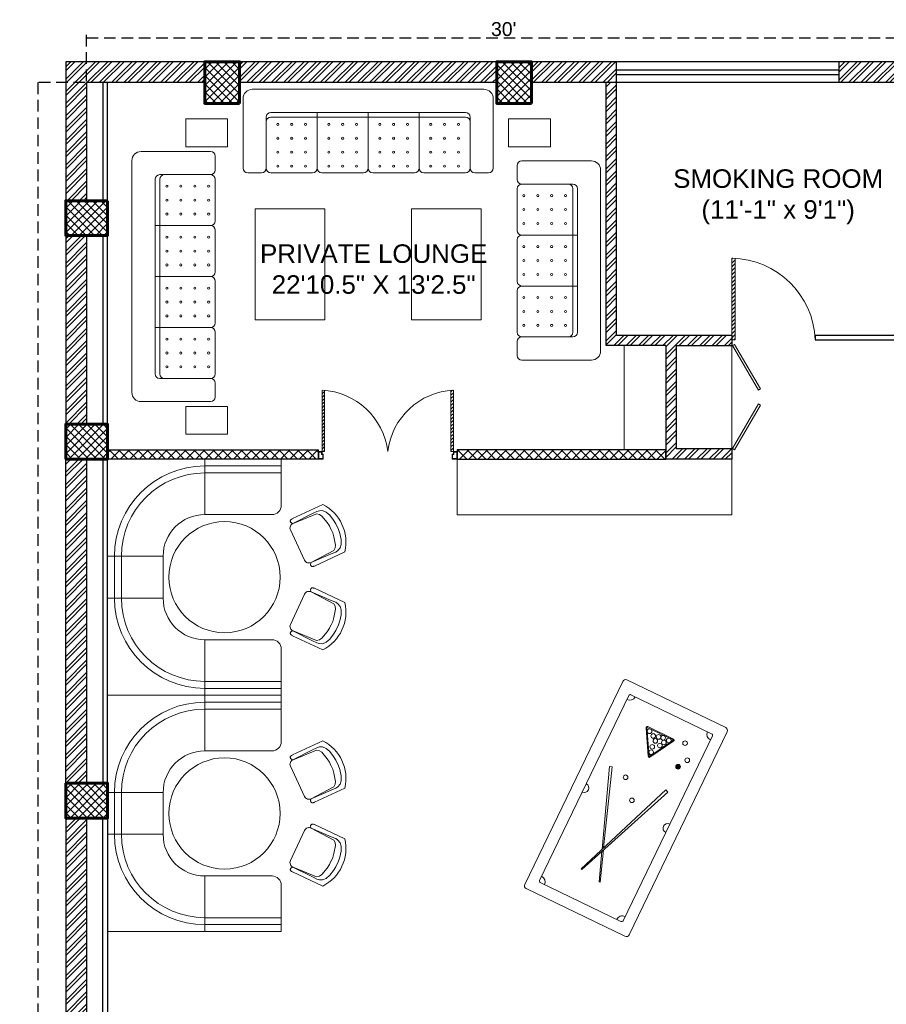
# Model space of a CAD drawing. Header units: inches. Extents: x 105152 to 158499, y 12149 to 30915.
# Tile 275 of 339: x 130648 to 131022, y 17946 to 18371. Entities that reach past the tile are written whole.
import ezdxf

# ---------------------------------------------------------------- set-up
doc = ezdxf.new("R2010")
doc.units = ezdxf.units.IN
doc.header["$MEASUREMENT"] = 0
doc.header["$PDMODE"] = 34
doc.linetypes.add('HIDDEN', pattern=[0.375, 0.25, -0.125])
doc.layers.add('PD_025_TEXT', color=61, linetype='Continuous')
doc.layers.add('PD_DIMENSION', color=101, linetype='Continuous')
for name, color, linetype, lineweight in [('PD_BRICK WALL_115', 134, 'Continuous', 30), ('PD_COLUMN', 2, 'Continuous', 60), ('PD_DOOR', 42, 'Continuous', 25), ('PD_ELEVATION_03', 80, 'Continuous', 25), ('PD_FURNITURE_LOOSE', 20, 'Continuous', 18), ('PD_HATCH', 45, 'Continuous', 9), ('PD_WINDOW', 140, 'Continuous', 25)]:
    doc.layers.add(name, color=color, linetype=linetype, lineweight=lineweight)
doc.styles.get("Standard").update_dxf_attribs({"font": 'arial.ttf', "height": 6})
doc.styles.add('style1', font='arial.ttf', dxfattribs={"height": 500})
doc.dimstyles.new('ISO-10', dxfattribs={"dimtxt": 6, "dimasz": 0.5, "dimexe": 1.25, "dimexo": 0.625, "dimtad": 1, "dimtoh": 1, "dimdec": 1, "dimlunit": 4, "dimtxsty": 'Standard', "dimblk": 'ARCHTICK', "dimcen": 2.5, "dimclrt": 3, "dimadec": 0, "dimazin": 0, "dimtfac": 1, "dimtdec": 1, "dimtmove": 1, "dimatfit": 3, "dimfxl": 1, "dimarcsym": 0})
pattern_1 = [(45, (276111.2745, 44121.918), (-1.767766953, 1.767766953), []), (135, (276111.2745, 44121.918), (-1.767766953, -1.767766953), [])]

# ---------------------------------------------------------------- blocks, each defined once
blk = doc.blocks.new('glassdoor65')
at = {"lineweight": 5, "ltscale": 25}
h = blk.add_hatch(dxfattribs=at)
h.set_pattern_fill('ANSI31', color=251, scale=9.6, angle=180, style=0)
h.set_pattern_definition([(225, (-60563.519, -11827.7423), (0.848528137, -0.848528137), [])])
edge = h.paths.add_edge_path()
edge.add_arc((0, 0), 35.19, 87.6548, 90, ccw=False)
edge.add_line((1.44, 35.16), (1.44, 0))
edge.add_line((1.44, 0), (0, 0))
edge.add_line((0, 0), (0, 35.19))
at = {"color": 251, "lineweight": 5, "ltscale": 25}
for p, q in [((0, 0), (0, 35.19)), ((1.44, 0), (1.44, 35.16)), ((0, 0), (1.44, 0))]:
    blk.add_line(p, q, dxfattribs=at)
blk.add_arc((-0.59, -1.42), 36.62, 2.2238, 89.0791, dxfattribs=at)
blk = doc.blocks.new('door')
at = {"lineweight": 5}
h = blk.add_hatch(dxfattribs=at)
h.set_pattern_fill('ANSI31', color=251, scale=10, style=0)
h.set_pattern_definition([(45, (10752.127, -6120.4824), (-0.883883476, 0.883883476), [])])
edge = h.paths.add_edge_path()
edge.add_arc((-14403.84, -18781.42), 31.42, 180, 182.3452)
edge.add_line((-14435.23, -18782.7), (-14403.84, -18782.7))
edge.add_line((-14403.84, -18782.7), (-14403.84, -18781.42))
edge.add_line((-14403.84, -18781.42), (-14435.26, -18781.42))
h = blk.add_hatch(dxfattribs=at)
h.set_pattern_fill('ANSI31', color=251, scale=10, style=0)
h.set_pattern_definition([(45, (10752.127, -6123.4768), (-0.883883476, 0.883883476), [])])
edge = h.paths.add_edge_path()
edge.add_arc((-14403.84, -18848.7), 31.42, 177.6548, 180, ccw=False)
edge.add_line((-14435.23, -18847.41), (-14403.84, -18847.41))
edge.add_line((-14403.84, -18847.41), (-14403.84, -18848.7))
edge.add_line((-14403.84, -18848.7), (-14435.26, -18848.7))
at = {"color": 251, "lineweight": 5}
for p, q in [((-14403.84, -18781.42), (-14435.26, -18781.42)), ((-14403.84, -18782.7), (-14435.23, -18782.7)), ((-14403.84, -18780.13), (-14403.84, -18782.7)), ((-14403.84, -18848.7), (-14435.26, -18848.7)), ((-14403.84, -18847.41), (-14435.23, -18847.41)), ((-14403.84, -18849.98), (-14403.84, -18847.41))]:
    blk.add_line(p, q, dxfattribs=at)
for points in [[(-14399.98, -18782.06), (-14399.98, -18779.49), (-14403.84, -18779.49), (-14403.84, -18781.42), (-14402.55, -18781.42), (-14402.55, -18782.06), (-14399.98, -18782.06)], [(-14399.98, -18848.05), (-14399.98, -18850.62), (-14403.84, -18850.62), (-14403.84, -18848.7), (-14402.55, -18848.7), (-14402.55, -18848.05), (-14399.98, -18848.05)]]:
    blk.add_lwpolyline(points, dxfattribs=at)
for points in [[(-14400.24, -18781.8), (-14400.24, -18779.74), (-14403.58, -18779.74), (-14403.58, -18781.16), (-14402.3, -18781.16), (-14402.3, -18781.8)], [(-14400.24, -18848.31), (-14400.24, -18850.37), (-14403.58, -18850.37), (-14403.58, -18848.95), (-14402.3, -18848.95), (-14402.3, -18848.31)]]:
    blk.add_lwpolyline(points, close=True, dxfattribs=at)
for centre, radius, start, end in [((-14399.51, -18779.61), 35.79, 182.8848, 263.0539), ((-14399.87, -18850.35), 35.42, 96.4258, 177.3294)]:
    blk.add_arc(centre, radius, start, end, dxfattribs=at)
blk = doc.blocks.new('A$C57124B3B')
at = {"color": 251, "lineweight": 5}
for p, q in [((46, 504), (46, 109)), ((665, 109), (665, 506))]:
    blk.add_line(p, q, dxfattribs=at)
for points in [[(100, 525), (95, 530), (90, 534), (86, 537), (82, 539), (78, 541), (75, 542), (71, 542), (68, 542), (66, 541), (63, 541), (61, 540), (59, 539), (57, 538), (55, 537), (54, 535), (52, 534), (51, 532), (50, 529), (49, 526), (48, 522), (47, 516), (46, 509), (46, 506)], [(100, 525), (92, 265), (90, 207), (95, 175), (111, 140), (143, 111), (197, 86), (269, 70), (318, 65), (357, 65)], [(610, 525), (619, 265), (621, 207), (615, 175), (599, 140), (568, 111), (513, 86), (441, 70), (392, 65), (354, 65)], [(610, 525), (615, 530), (620, 534), (624, 537), (629, 539), (632, 541), (636, 542), (639, 542), (642, 542), (645, 541), (647, 541), (650, 540), (652, 539), (653, 538), (655, 537), (657, 535), (658, 534), (659, 532), (660, 529), (662, 526), (663, 522), (664, 516), (664, 509), (665, 506)]]:
    blk.add_lwpolyline(points, dxfattribs=at)
blk.add_lwpolyline([(353, 144), (310, 144), (260, 151), (165, 175), (136, 193), (116, 221), (100, 522, -0.429937), (157, 583), (553, 583, -0.429937), (610, 522), (594, 221), (575, 193), (545, 175), (450, 151), (401, 144), (357, 144)], format="xyb", dxfattribs=at)
blk.add_arc((355, 499), 498, 231.563, 308.437, dxfattribs=at)
blk = doc.blocks.new('FIXEDSEATING012')
at = {"color": 251, "lineweight": 5}
for p, q in [((0, 0), (0, -102)), ((75, 0), (0, 0)), ((42, -24), (42, 0)), ((75, -3), (75, 0)), ((75, -3), (42, -3)), ((75, -20), (75, -3)), ((42, -6), (75, -6)), ((42, -24), (71, -24)), ((24, -42), (0, -42)), ((3, -42), (3, -60)), ((6, -42), (6, -60)), ((24, -42), (24, -60)), ((24, -60), (0, -60)), ((42, -78), (71, -78)), ((42, -78), (42, -102)), ((75, -102), (75, -82)), ((42, -96), (75, -96)), ((75, -102), (0, -102)), ((75, -99), (42, -99))]:
    blk.add_line(p, q, dxfattribs=at)
blk.add_circle((50.51, -51), 24, dxfattribs=at)
for centre, radius, start, end in [((42, -42), 39, 90, 180), ((42, -42), 36, 90, 180), ((71, -20), 4, 270, 0), ((42, -42), 18, 90, 180), ((42, -60), 39, 180, 270), ((42, -60), 36, 180, 270), ((42, -60), 18, 180, 270), ((71, -82), 4, 0, 90)]:
    blk.add_arc(centre, radius, start, end, dxfattribs=at)
at = {"color": 251, "extrusion": (0, 0, -1), "yscale": 0.03640297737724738, "zscale": -0.03640297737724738}
for p, xscale, rotation in [((-95.77, -16.47), 0.03640297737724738, 245), ((-95.77, -85.53), -0.03640297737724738, 295)]:
    blk.add_blockref('A$C57124B3B', p, dxfattribs=dict(at, xscale=xscale, rotation=rotation))
blk = doc.blocks.new('SNOOKER T')
at = {"lineweight": 5, "ltscale": 12}
h = blk.add_hatch(color=251, dxfattribs=at)
h.dxf.hatch_style = 1
h.paths.add_polyline_path([(-13082.48, -18423.94, 1), (-13080.63, -18423.94, 1)])
at = {"color": 251, "linetype": 'ByBlock', "lineweight": 5}
for p, q in [((-13134.22, -18407.15), (-13134.33, -18407.43)), ((-13135.8, -18415.28), (-13135.69, -18415.56))]:
    blk.add_line(p, q, dxfattribs=at)
at = {"color": 251, "lineweight": 5}
for points in [[(-13150.47, -18435.5), (-13060.45, -18435.5, 0.414214), (-13059.21, -18434.26), (-13059.21, -18390.48, 0.414214), (-13060.45, -18389.25), (-13150.47, -18389.25, 0.414214), (-13151.7, -18390.48), (-13151.7, -18434.26, 0.414214)], [(-13146.46, -18430.87), (-13064.46, -18430.87, 0.414214), (-13063.84, -18430.26), (-13063.84, -18394.49, 0.414214), (-13064.46, -18393.88), (-13146.46, -18393.88, 0.414214), (-13147.08, -18394.49), (-13147.08, -18430.26, 0.414214)]]:
    blk.add_lwpolyline(points, format="xyb", close=True, dxfattribs=at)
at = {"color": 251, "linetype": 'ByBlock', "lineweight": 5}
for points in [[(-13123.66, -18411.26), (-13093.03, -18400.28), (-13093.42, -18399.23), (-13124.42, -18410.96)], [(-13125.12, -18411.22), (-13136.67, -18415.6), (-13136.56, -18415.88), (-13124.39, -18411.52)]]:
    blk.add_lwpolyline(points, dxfattribs=at)
for points in [[(-13073.06, -18417.87, 0.577193), (-13072.42, -18417.49), (-13072.42, -18406.04, 0.577193), (-13073.06, -18405.66), (-13082.99, -18411.39, 0.577665), (-13082.99, -18412.14)], [(-13072.89, -18417.57, 0.577193), (-13072.76, -18417.49), (-13072.76, -18406.04, 0.577193), (-13072.89, -18405.96), (-13082.82, -18411.69, 0.577665), (-13082.82, -18411.84)]]:
    blk.add_lwpolyline(points, format="xyb", close=True, dxfattribs=at)
blk.add_lwpolyline([(-13092, -18423.61), (-13135.08, -18406.8), (-13135.19, -18407.09), (-13092.41, -18424.65)], close=True, dxfattribs=at)
for centre in [(-13094.46, -18406.9), (-13074.8, -18409.66), (-13073.72, -18407.51), (-13101.63, -18413.18), (-13081.02, -18411.74), (-13078.87, -18411.2), (-13077.07, -18413.71), (-13076.23, -18411.27), (-13074.2, -18411.74), (-13073.72, -18413.51), (-13075.28, -18414.61), (-13073.72, -18416.03), (-13071.87, -18422.33), (-13081.55, -18423.94), (-13077.61, -18426.09)]:
    blk.add_circle(centre, 0.925, dxfattribs=at)
at = {"color": 251, "lineweight": 5}
for centre, radius, start, end in [((-13147.08, -18393.88), 2.47, 270, 0), ((-13105.46, -18393.88), 1.85, 180, 0), ((-13063.84, -18393.88), 2.47, 180, 270), ((-13147.08, -18430.87), 2.47, 0, 90), ((-13105.46, -18430.87), 1.85, 0, 180), ((-13063.84, -18430.87), 2.47, 90, 180)]:
    blk.add_arc(centre, radius, start, end, dxfattribs=at)
blk = doc.blocks.new('ghfhgfh')
at = {"color": 251, "lineweight": 5}
for p, q in [((133107.64, 19586.52), (133207.64, 19586.52)), ((133103.64, 19552.52), (133103.64, 19582.52)), ((133211.64, 19582.52), (133211.64, 19552.52)), ((133211.64, 19582.52), (133211.64, 19552.52)), ((133113.64, 19552.52), (133113.64, 19574.52)), ((133199.64, 19576.52), (133115.64, 19576.52)), ((133115.64, 19574.52), (133199.64, 19574.52)), ((133135.64, 19576.52), (133135.64, 19552.52)), ((133157.64, 19576.52), (133157.64, 19552.52)), ((133179.64, 19576.52), (133179.64, 19552.52)), ((133201.64, 19574.52), (133201.64, 19552.52)), ((133111.64, 19550.52), (133105.64, 19550.52)), ((133133.64, 19550.52), (133115.64, 19550.52)), ((133155.64, 19550.52), (133137.64, 19550.52)), ((133159.64, 19550.52), (133177.64, 19550.52)), ((133181.64, 19550.52), (133199.64, 19550.52)), ((133203.64, 19550.52), (133209.64, 19550.52))]:
    blk.add_line(p, q, dxfattribs=at)
for centre in [(133118.64, 19571.38), (133124.64, 19571.38), (133130.64, 19571.38), (133140.64, 19571.38), (133146.64, 19571.38), (133152.64, 19571.38), (133162.64, 19571.38), (133168.64, 19571.38), (133174.64, 19571.38), (133184.64, 19571.38), (133190.64, 19571.38), (133196.64, 19571.38), (133118.64, 19565.38), (133124.64, 19565.38), (133130.64, 19565.38), (133140.64, 19565.38), (133146.64, 19565.38), (133152.64, 19565.38), (133162.64, 19565.38), (133168.64, 19565.38), (133174.64, 19565.38), (133184.64, 19565.38), (133190.64, 19565.38), (133196.64, 19565.38), (133118.64, 19559.38), (133124.64, 19559.38), (133130.64, 19559.38), (133140.64, 19559.38), (133146.64, 19559.38), (133152.64, 19559.38), (133162.64, 19559.38), (133168.64, 19559.38), (133174.64, 19559.38), (133184.64, 19559.38), (133190.64, 19559.38), (133196.64, 19559.38), (133118.64, 19553.38), (133124.64, 19553.38), (133130.64, 19553.38), (133140.64, 19553.38), (133146.64, 19553.38), (133152.64, 19553.38), (133162.64, 19553.38), (133168.64, 19553.38), (133174.64, 19553.38), (133184.64, 19553.38), (133190.64, 19553.38), (133196.64, 19553.38)]:
    blk.add_circle(centre, 0.442, dxfattribs=at)
for centre, radius, start, end in [((133107.64, 19582.52), 4, 90, 180), ((133207.64, 19582.52), 4, 0, 90), ((133115.64, 19574.52), 2, 90, 180), ((133115.64, 19572.52), 2, 90, 180), ((133199.64, 19574.52), 2, 0, 90), ((133199.64, 19572.52), 2, 0, 90), ((133105.64, 19552.52), 2, 180, 270), ((133111.64, 19552.52), 2, 270, 0), ((133115.64, 19552.52), 2, 180, 270), ((133133.64, 19552.52), 2, 270, 0), ((133137.64, 19552.52), 2, 180, 270), ((133155.64, 19552.52), 2, 270, 0), ((133159.64, 19552.52), 2, 180, 270), ((133177.64, 19552.52), 2, 270, 0), ((133181.64, 19552.52), 2, 180, 270), ((133199.64, 19552.52), 2, 270, 0), ((133203.64, 19552.52), 2, 180, 270), ((133209.64, 19552.52), 2, 270, 0)]:
    blk.add_arc(centre, radius, start, end, dxfattribs=at)
blk = doc.blocks.new('3SEATER445')
at = {"color": 251, "lineweight": 5}
for p, q in [((-31.85, 36), (-37.85, 36)), ((-9.85, 36), (-27.85, 36)), ((-5.85, 36), (12.15, 36)), ((16.15, 36), (34.15, 36)), ((38.15, 36), (44.15, 36)), ((-39.85, 4), (-39.85, 34)), ((-29.85, 12), (-29.85, 34)), ((-7.85, 10), (-7.85, 34)), ((14.15, 10), (14.15, 34)), ((36.15, 34), (36.15, 12)), ((46.15, 34), (46.15, 4)), ((34.15, 12), (-27.85, 12)), ((-27.85, 10), (34.15, 10)), ((42.15, 0), (-35.85, 0))]:
    blk.add_line(p, q, dxfattribs=at)
for centre in [(-24.85, 33.14), (-18.85, 33.14), (-12.85, 33.14), (-2.85, 33.14), (3.15, 33.14), (9.15, 33.14), (19.15, 33.14), (25.15, 33.14), (31.15, 33.14), (-24.85, 27.14), (-18.85, 27.14), (-12.85, 27.14), (-2.85, 27.14), (3.15, 27.14), (9.15, 27.14), (19.15, 27.14), (25.15, 27.14), (31.15, 27.14), (-24.85, 21.14), (-18.85, 21.14), (-12.85, 21.14), (-2.85, 21.14), (3.15, 21.14), (9.15, 21.14), (19.15, 21.14), (25.15, 21.14), (31.15, 21.14), (-24.85, 15.14), (-18.85, 15.14), (-12.85, 15.14), (-2.85, 15.14), (3.15, 15.14), (9.15, 15.14), (19.15, 15.14), (25.15, 15.14), (31.15, 15.14)]:
    blk.add_circle(centre, 0.442, dxfattribs=at)
for centre, radius, start, end in [((-37.85, 34), 2, 90, 180), ((-31.85, 34), 2, 0, 90), ((-27.85, 34), 2, 90, 180), ((-9.85, 34), 2, 0, 90), ((-5.85, 34), 2, 90, 180), ((12.15, 34), 2, 0, 90), ((16.15, 34), 2, 90, 180), ((34.15, 34), 2, 360, 90), ((38.15, 34), 2, 90, 180), ((44.15, 34), 2, 360, 90), ((-27.85, 14), 2, 180, 270), ((34.15, 14), 2, 270, 0), ((-27.85, 12), 2, 180, 270), ((34.15, 12), 2, 270, 0), ((-35.85, 4), 4, 180, 270), ((42.15, 4), 4, 270, 360)]:
    blk.add_arc(centre, radius, start, end, dxfattribs=at)
blk = doc.blocks.new('DSGJHFGDHSDF DGH D')
at = {"layer": 'PD_FURNITURE_LOOSE', "color": 251, "lineweight": 5}
for points in [[(-60.65, -12.78), (-78.65, -12.78), (-78.65, -24.78), (-60.65, -24.78)], [(60.65, -12.78), (78.65, -12.78), (78.65, -24.78), (60.65, -24.78)], [(-18.75, -99.56), (-48.75, -99.56), (-48.75, -51.56), (-18.75, -51.56)], [(18.75, -99.56), (48.75, -99.56), (48.75, -51.56), (18.75, -51.56)], [(-60.65, -148.9), (-78.65, -148.9), (-78.65, -136.9), (-60.65, -136.9)]]:
    blk.add_lwpolyline(points, close=True, dxfattribs=at)
at = {"layer": 'PD_FURNITURE_LOOSE', "color": 251}
blk.add_blockref('ghfhgfh', (-133157.64, -19586.52), dxfattribs=at)
at = {"layer": 'PD_FURNITURE_LOOSE', "color": 251, "rotation": 90}
blk.add_blockref('ghfhgfh', (19484.54, -133238.48), dxfattribs=at)
at = {"layer": 'PD_FURNITURE_LOOSE', "color": 251, "xscale": -1, "rotation": 90}
blk.add_blockref('3SEATER445', (100.35, -70.76), dxfattribs=at)
blk = doc.blocks.new('_ArchTick')
at = {"color": 0, "linetype": 'ByBlock', "const_width": 0.15}
blk.add_lwpolyline([(-0.5, -0.5), (0.5, 0.5)], dxfattribs=at)
blk = doc.blocks.new('*D365')
at = {"layer": 'Defpoints', "color": 0, "ltscale": 20, "transparency": 16777216}
for p in [(130676.99, 18343.43), (130655.86, 17413.43), (130676.99, 17413.43)]:
    blk.add_point(p, dxfattribs=at)
at = {"layer": 'PD_DIMENSION', "color": 0, "linetype": 'HIDDEN', "lineweight": -2, "ltscale": 20, "transparency": 16777216}
for p, q in [((130676.37, 18343.43), (130654.61, 18343.43)), ((130655.86, 18343.43), (130655.86, 17413.43)), ((130676.37, 17413.43), (130654.61, 17413.43))]:
    blk.add_line(p, q, dxfattribs=at)
at = {"layer": 'PD_DIMENSION', "color": 0, "lineweight": -2, "ltscale": 20, "transparency": 16777216, "xscale": 0.5, "yscale": 0.5, "zscale": 0.5}
for p, rotation in [((130655.86, 18343.43), 90), ((130655.86, 17413.43), 270)]:
    blk.add_blockref('_ArchTick', p, dxfattribs=dict(at, rotation=rotation))
at = {"layer": 'PD_DIMENSION', "color": 3, "ltscale": 20, "transparency": 16777216, "insert": (130652.17, 17878.43), "char_height": 6, "attachment_point": 5, "rotation": 90}
blk.add_mtext('77\'-6"', dxfattribs=at)
blk = doc.blocks.new('*D366')
at = {"layer": 'Defpoints', "color": 0, "ltscale": 20, "transparency": 16777216}
for p in [(131036.99, 18362.8), (130676.99, 18343.43), (131036.99, 18343.43)]:
    blk.add_point(p, dxfattribs=at)
at = {"layer": 'PD_DIMENSION', "color": 0, "linetype": 'HIDDEN', "lineweight": -2, "ltscale": 20, "transparency": 16777216}
for p, q in [((130676.99, 18344.05), (130676.99, 18364.05)), ((130676.99, 18362.8), (131036.99, 18362.8)), ((131036.99, 18344.05), (131036.99, 18364.05))]:
    blk.add_line(p, q, dxfattribs=at)
at = {"layer": 'PD_DIMENSION', "color": 0, "lineweight": -2, "ltscale": 20, "transparency": 16777216, "xscale": 0.5, "yscale": 0.5, "zscale": 0.5, "rotation": 180}
blk.add_blockref('_ArchTick', (130676.99, 18362.8), dxfattribs=at)
at = {"layer": 'PD_DIMENSION', "color": 0, "lineweight": -2, "ltscale": 20, "transparency": 16777216, "xscale": 0.5, "yscale": 0.5, "zscale": 0.5}
blk.add_blockref('_ArchTick', (131036.99, 18362.8), dxfattribs=at)
at = {"layer": 'PD_DIMENSION', "color": 3, "ltscale": 20, "transparency": 16777216, "insert": (130856.99, 18366.49), "char_height": 6, "attachment_point": 5}
blk.add_mtext("30'", dxfattribs=at)

msp = doc.modelspace()

# ---------------------------------------------------------------- hatches: boundary and pattern name
at = {"layer": 'PD_HATCH'}
h = msp.add_hatch(dxfattribs=at)
h.set_pattern_fill('ANSI32', color=256, scale=10)
h.set_pattern_definition([(45, (130673.841, 17518.1774), (-2.65165, 2.65165), []), (45, (130675.6088, 17518.1774), (-2.65165, 2.65165), [])])
h.paths.add_polyline_path([(130676.99, 17560.93), (130667.99, 17560.93), (130667.99, 17479.43), (130676.99, 17479.43)])
h.paths.add_polyline_path([(131038.49, 17413.43), (130868.99, 17413.43), (130868.99, 17404.43), (131038.49, 17404.43)])
h.paths.add_polyline_path([(131222.99, 17413.43), (131053.49, 17413.43), (131053.49, 17404.43), (131222.99, 17404.43)])
h.paths.add_polyline_path([(130676.99, 18277.43), (130667.99, 18277.43), (130667.99, 18195.93), (130676.99, 18195.93)])
h.paths.add_polyline_path([(130676.99, 18180.93), (130667.99, 18180.93), (130667.99, 18040.93), (130676.99, 18040.93)])
h.paths.add_polyline_path([(130676.99, 18025.93), (130667.99, 18025.93), (130667.99, 17885.93), (130676.99, 17885.93)])
h.paths.add_polyline_path([(130676.99, 17870.93), (130667.99, 17870.93), (130667.99, 17730.93), (130676.99, 17730.93)])
h.paths.add_polyline_path([(130676.99, 17715.93), (130667.99, 17715.93), (130667.99, 17575.93), (130676.99, 17575.93)])
h.paths.add_polyline_path([(131768.99, 18352.43), (131602.49, 18352.43), (131602.49, 18343.43), (131768.99, 18343.43)])
h.paths.add_polyline_path([(131587.49, 18352.43), (131422.49, 18352.43), (131422.49, 18343.43), (131587.49, 18343.43)])
h.paths.add_polyline_path([(131407.49, 18352.43), (131237.99, 18352.43), (131237.99, 18343.43), (131407.49, 18343.43)])
h.paths.add_polyline_path([(131222.99, 18352.43), (131053.49, 18352.43), (131053.49, 18343.43), (131222.99, 18343.43)])
h.paths.add_polyline_path([(130853.99, 18352.43), (130742.99, 18352.43), (130742.99, 18343.43), (130853.99, 18343.43)])
h.paths.add_polyline_path([(130727.99, 18352.43), (130667.99, 18352.43), (130667.99, 18292.43), (130676.99, 18292.43), (130676.99, 18343.43), (130727.99, 18343.43)])
h.paths.add_polyline_path([(130676.99, 17464.43), (130667.99, 17464.43), (130667.99, 17404.43), (130727.99, 17404.43), (130727.99, 17413.43), (130676.99, 17413.43)])
h.paths.add_polyline_path([(130853.99, 17413.43), (130742.99, 17413.43), (130742.99, 17404.43), (130853.99, 17404.43)])
h.paths.add_polyline_path([(131262.74, 17413.43), (131237.99, 17413.43), (131237.99, 17404.43), (131262.74, 17404.43)])
h.paths.add_polyline_path([(131407.49, 17413.43), (131382.74, 17413.43), (131382.74, 17404.43), (131407.49, 17404.43)])
h.paths.add_polyline_path([(131444.99, 17413.43), (131422.49, 17413.43), (131422.49, 17404.43), (131444.99, 17404.43)])
h.paths.add_polyline_path([(131587.49, 17413.43), (131564.99, 17413.43), (131564.99, 17404.43), (131587.49, 17404.43)])
h.paths.add_polyline_path([(131624.99, 17413.43), (131602.49, 17413.43), (131602.49, 17404.43), (131624.99, 17404.43)])
h.paths.add_polyline_path([(131768.99, 17413.43), (131744.99, 17413.43), (131744.99, 17404.43), (131768.99, 17404.43)])
h.paths.add_polyline_path([(131783.99, 17422.43), (131774.99, 17422.43)])
h.paths.add_polyline_path([(131783.99, 17560.93), (131774.99, 17560.93), (131774.99, 17422.43), (131783.99, 17422.43)])
h.paths.add_polyline_path([(131783.99, 17715.93), (131774.99, 17715.93), (131774.99, 17575.93), (131783.99, 17575.93)])
h.paths.add_polyline_path([(131783.99, 18025.93), (131774.99, 18025.93), (131774.99, 17730.93), (131783.99, 17730.93)])
h.paths.add_polyline_path([(131783.99, 18334.43), (131774.99, 18334.43), (131774.99, 18195.93), (131783.99, 18195.93)])
h.paths.add_polyline_path([(131765.99, 18192.93), (131660.99, 18192.93), (131660.99, 18183.93), (131765.99, 18183.93)])
h.paths.add_polyline_path([(131660.99, 18180.93), (131651.99, 18180.93), (131651.99, 18102.93), (131660.99, 18102.93)])
h.paths.add_polyline_path([(131651.99, 18192.93), (131579.99, 18192.93), (131579.99, 18183.93), (131651.99, 18183.93)])
h.paths.add_polyline_path([(131579.99, 18180.93), (131570.99, 18180.93), (131570.99, 18102.93), (131579.99, 18102.93)])
h.paths.add_polyline_path([(131570.99, 18192.93), (131489.99, 18192.93), (131489.99, 18090.93), (131516.99, 18090.93), (131516.99, 18099.93), (131498.99, 18099.93), (131498.99, 18183.93), (131570.99, 18183.93)])
h.paths.add_polyline_path([(131570.99, 18099.93), (131552.99, 18099.93), (131552.99, 18090.93), (131570.99, 18090.93)], flags=17)
h.paths.add_polyline_path([(131597.99, 18099.93), (131579.99, 18099.93), (131579.99, 18090.93), (131597.99, 18090.93)])
h.paths.add_polyline_path([(131651.99, 18099.93), (131633.99, 18099.93), (131633.99, 18090.93), (131651.99, 18090.93)])
h.paths.add_polyline_path([(131660.99, 18090.93), (131651.99, 18090.93), (131651.99, 18027.93), (131660.99, 18027.93)])
h.paths.add_polyline_path([(131783.99, 18041.93), (131774.99, 18041.93), (131774.99, 18040.93), (131783.99, 18040.93)])
h.paths.add_polyline_path([(131783.99, 18180.93), (131774.99, 18180.93), (131774.99, 18161.93), (131783.99, 18161.93)])
h.paths.add_polyline_path([(130905.74, 18343.43), (130905.74, 18352.43), (130868.99, 18352.43), (130868.99, 18343.43)])
h.paths.add_polyline_path([(131001.74, 18352.43), (131001.74, 18343.43), (131038.49, 18343.43), (131038.49, 18352.43)])
h = msp.add_hatch(dxfattribs=at)
h.set_pattern_fill('ANSI37', color=256, scale=20)
h.set_pattern_definition(pattern_1)
h.paths.add_polyline_path([(130742.99, 18352.43), (130727.99, 18352.43), (130727.99, 18334.43), (130742.99, 18334.43)])
h = msp.add_hatch(dxfattribs=at)
h.set_pattern_fill('ANSI37', color=256, scale=20)
h.set_pattern_definition(pattern_1)
h.paths.add_polyline_path([(130868.99, 18352.43), (130853.99, 18352.43), (130853.99, 18334.43), (130868.99, 18334.43)])
h = msp.add_hatch(dxfattribs=at)
h.set_pattern_fill('ANSI32', color=256, scale=10)
h.set_pattern_definition([(45, (130931.42, 18214.414), (-2.65165, 2.65165), []), (45, (130933.188, 18214.414), (-2.65165, 2.65165), [])])
h.paths.add_polyline_path([(130931.44, 18229.93), (130926.94, 18229.93), (130926.94, 18180.85), (130955.44, 18180.85), (130955.44, 18185.35), (130931.44, 18185.35)])
h.paths.add_polyline_path([(130955.44, 18229.93), (130955.44, 18234.43), (130905.74, 18234.43), (130905.74, 18343.43), (130901.24, 18343.43), (130901.24, 18229.93)])
h = msp.add_hatch(dxfattribs=at)
h.set_pattern_fill('ANSI37', color=256, scale=20)
h.set_pattern_definition(pattern_1)
h.paths.add_polyline_path([(130667.99, 18292.43), (130667.99, 18277.43), (130685.99, 18277.43), (130685.99, 18292.43)])
h = msp.add_hatch(dxfattribs=at)
h.set_pattern_fill('ANSI37', color=256, scale=20)
h.set_pattern_definition(pattern_1)
h.paths.add_polyline_path([(130667.99, 18180.93), (130667.99, 18195.93), (130685.99, 18195.93), (130685.99, 18180.93)])
h = msp.add_hatch(dxfattribs=at)
h.set_pattern_fill('ANSI37', color=256, scale=23)
h.paths.add_polyline_path([(130776.98, 18184.93), (130685.99, 18184.93), (130685.99, 18180.93), (130776.98, 18180.93)])
h.paths.add_polyline_path([(130926.94, 18180.93), (130926.94, 18184.93), (130836.92, 18184.93), (130836.92, 18180.93)])
h = msp.add_hatch(dxfattribs=at)
h.set_pattern_fill('ANSI37', color=256, scale=20)
h.set_pattern_definition(pattern_1)
h.paths.add_polyline_path([(130667.99, 18040.93), (130667.99, 18025.93), (130685.99, 18025.93), (130685.99, 18040.93)])

# ---------------------------------------------------------------- linework, layer by layer
at = {"layer": 'PD_BRICK WALL_115', "lineweight": 30}
for p, q in [((130905.74, 18352.43), (130667.99, 18352.43)), ((130667.99, 18352.43), (130667.99, 18195.93)), ((130905.74, 18343.43), (130905.74, 18352.43)), ((131783.99, 18352.43), (131001.74, 18352.43)), ((131001.74, 18343.43), (131001.74, 18352.43)), ((130727.99, 18343.43), (130676.99, 18343.43)), ((130676.99, 18343.43), (130676.99, 18292.43)), ((130853.99, 18343.43), (130742.99, 18343.43)), ((130905.74, 18343.43), (130868.99, 18343.43)), ((130901.24, 18229.93), (130901.24, 18343.43)), ((130905.74, 18234.43), (130905.74, 18343.43)), ((131038.49, 18343.43), (131001.74, 18343.43)), ((130676.99, 18277.43), (130676.99, 18195.93)), ((130905.74, 18234.43), (130955.44, 18234.43)), ((130955.44, 18234.43), (130955.44, 18229.93)), ((130926.94, 18229.93), (130901.24, 18229.93)), ((130926.94, 18229.93), (130926.94, 18180.85)), ((130931.44, 18229.93), (130931.44, 18185.35)), ((130931.44, 18229.93), (130955.44, 18229.93)), ((130955.44, 18185.35), (130931.44, 18185.35)), ((130955.44, 18185.35), (130955.44, 18180.85)), ((130667.99, 18040.93), (130667.99, 18180.93)), ((130676.99, 18180.93), (130676.99, 18040.93)), ((130955.44, 18180.85), (130926.94, 18180.85)), ((130667.99, 18025.93), (130667.99, 17885.93)), ((130676.99, 18025.93), (130676.99, 17885.93))]:
    msp.add_line(p, q, dxfattribs=at)
at = {"layer": 'PD_COLUMN'}
for points in [[(130742.99, 18334.43), (130727.99, 18334.43), (130727.99, 18352.43), (130742.99, 18352.43)], [(130868.99, 18334.43), (130853.99, 18334.43), (130853.99, 18352.43), (130868.99, 18352.43)], [(130685.99, 18292.43), (130685.99, 18277.43), (130667.99, 18277.43), (130667.99, 18292.43)], [(130667.99, 18180.93), (130667.99, 18195.93), (130685.99, 18195.93), (130685.99, 18180.93)], [(130667.99, 18040.93), (130667.99, 18025.93), (130685.99, 18025.93), (130685.99, 18040.93)]]:
    msp.add_lwpolyline(points, close=True, dxfattribs=at)
at = {"layer": 'PD_ELEVATION_03'}
for points in [[(130683.99, 18343.43), (130683.99, 18292.43), (130685.99, 18292.43), (130685.99, 18343.43)], [(130683.99, 18277.5), (130683.99, 18195.93), (130685.99, 18195.93), (130685.99, 18277.5)], [(130685.99, 18184.93), (130776.97, 18184.93), (130776.97, 18180.93), (130685.99, 18180.93)], [(130836.91, 18180.93), (130926.94, 18180.93), (130926.94, 18184.93), (130836.91, 18184.93)], [(130683.99, 18180.93), (130683.99, 18040.93), (130685.99, 18040.93), (130685.99, 18180.93)], [(130683.99, 17885.93), (130683.99, 18025.93), (130685.99, 18025.93), (130685.99, 17885.93)]]:
    msp.add_lwpolyline(points, close=True, dxfattribs=at)
at = {"layer": 'PD_FURNITURE_LOOSE'}
for p, q in [((130836.91, 18180.93), (130836.91, 18156.85)), ((130955.44, 18180.85), (130955.44, 18156.85)), ((130955.44, 18156.85), (130836.91, 18156.85)), ((130685.99, 18123.43), (130685.99, 18141.43))]:
    msp.add_line(p, q, dxfattribs=at)
for points in [[(130967.78, 18211.16), (130966.91, 18210.66), (130955.78, 18229.93), (130956.65, 18230.43)], [(130926.94, 18229.93), (130908.94, 18229.93), (130908.94, 18184.93), (130926.94, 18184.93)], [(130955.44, 18229.93), (130931.44, 18229.93), (130931.44, 18185.43), (130955.44, 18185.43)], [(130967.78, 18204.2), (130966.91, 18204.7), (130955.78, 18185.43), (130956.65, 18184.93)]]:
    msp.add_lwpolyline(points, close=True, dxfattribs=at)
at = {"layer": 'PD_WINDOW'}
for p, q in [((131001.74, 18352.43), (130905.74, 18352.43)), ((130905.74, 18348.93), (131001.74, 18348.93)), ((130905.74, 18346.93), (131001.74, 18346.93)), ((131001.74, 18343.43), (130905.74, 18343.43)), ((130991.44, 18234.43), (131036.99, 18234.43)), ((130991.44, 18234.43), (130991.44, 18232.43)), ((130991.44, 18232.43), (131036.99, 18232.43))]:
    msp.add_line(p, q, dxfattribs=at)

# ---------------------------------------------------------------- block references
at = {"layer": 'PD_DOOR', "ltscale": 25}
msp.add_blockref('glassdoor65', (130955.44, 18232.43), dxfattribs=at)
at = {"layer": 'PD_DOOR', "color": 251, "ltscale": 25, "xscale": -0.842675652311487, "yscale": 0.842675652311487, "zscale": 0.842675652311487, "rotation": 90}
msp.add_blockref('door', (114951.95, 6046.41), dxfattribs=at)
at = {"layer": 'PD_FURNITURE_LOOSE'}
for name, p in [('DSGJHFGDHSDF DGH D', (130798.49, 18340.53)), ('FIXEDSEATING012', (130685.99, 18180.93)), ('FIXEDSEATING012', (130685.99, 18078.93))]:
    msp.add_blockref(name, p, dxfattribs=at)
at = {"layer": 'PD_FURNITURE_LOOSE', "xscale": 1.081209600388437, "yscale": 1.081209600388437, "zscale": 1.081209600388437, "rotation": 64.22561701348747}
msp.add_blockref('SNOOKER T', (119144.1, 39446.7), dxfattribs=at)

# ---------------------------------------------------------------- texts
at = {"layer": 'PD_025_TEXT', "char_height": 8, "width": 162.9076, "attachment_point": 1, "style": 'style1'}
for s, insert in [('\\pxqc;SMOKING ROOM\\P(11\'-1" x 9\'1")', (130894.01, 18305.99)), ('\\pxqc;PRIVATE LOUNGE\\P22\'10.5" X 13\'2.5"', (130719.42, 18273.6))]:
    msp.add_mtext(s, dxfattribs=dict(at, insert=insert))

# ---------------------------------------------------------------- dimensions: what is measured, and where the dimension line sits
at = {"layer": 'PD_DIMENSION', "ltscale": 20}
dim = msp.add_linear_dim(base=(131036.99, 18362.8), p1=(130676.99, 18343.43), p2=(131036.99, 18343.43), dimstyle='ISO-10', override={"dimfxl": 25.4, "dimfxlon": 1, "dimarcsym": 1}, dxfattribs=at)
dim.commit()
dim.dimension.update_dxf_attribs({"geometry": '*D366', "text_midpoint": (130856.99, 18366.49)})
dim = msp.add_linear_dim(base=(130655.86, 17413.43), p1=(130676.99, 18343.43), p2=(130676.99, 17413.43), angle=90, dimstyle='ISO-10', override={"dimfxl": 25.4, "dimfxlon": 1, "dimarcsym": 1}, dxfattribs=at)
dim.commit()
dim.dimension.update_dxf_attribs({"geometry": '*D365', "text_midpoint": (130652.17, 17878.43)})

doc.saveas('drawing.dxf')
